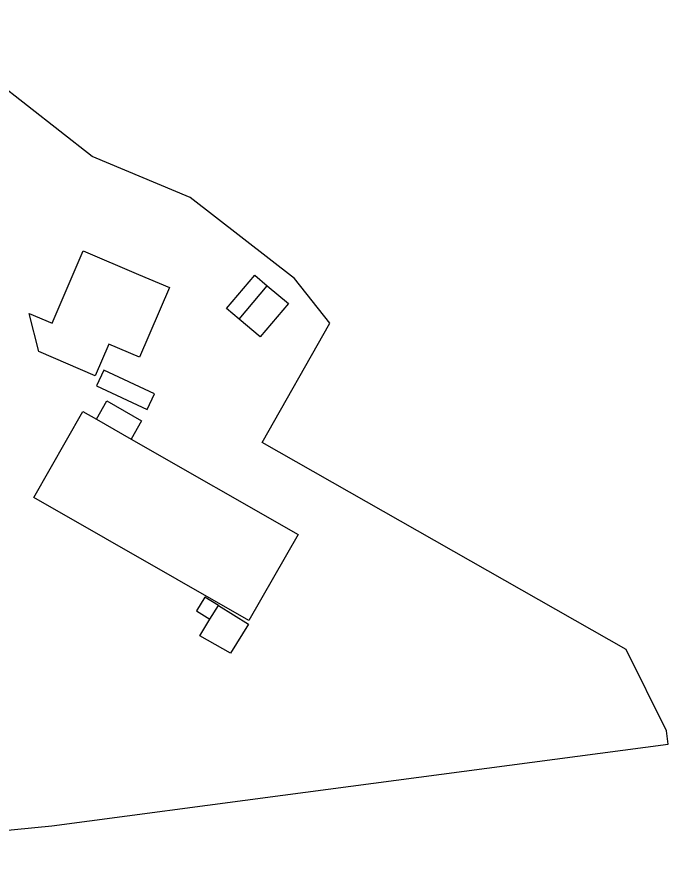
# Model space of a CAD drawing. Extents: x 124000 to 129000, y 395500 to 397503.
# Drawn here: x 125412.6 to 125490, y 396518.1 to 396618.1 of the extents above; entities that cross this region are included whole.
import ezdxf

# ---------------------------------------------------------------- set-up
doc = ezdxf.new("R2010")
doc.units = 0
for name, color, linetype in [('gg-bbg-bijgebouw', 7, 'Continuous'), ('gg-bbg-gedigitaliseerde bijgebouw', 7, 'Continuous'), ('gg-bbg-luifel en loopbrug', 7, 'Continuous'), ('gg-knt-bronhoudergrens', 7, 'Continuous')]:
    doc.layers.add(name, color=color, linetype=linetype)

msp = doc.modelspace()

# ---------------------------------------------------------------- linework, layer by layer
at = {"layer": 'gg-bbg-bijgebouw'}
msp.add_lwpolyline([(125416.765, 396581.672), (125420.446, 396590.289), (125427.033, 396587.475)], dxfattribs=at)
at = {"layer": 'gg-bbg-gedigitaliseerde bijgebouw'}
for p, q in [((125438.989, 396582.169), (125442.35, 396586.137)), ((125422.032, 396570.277), (125426.156, 396567.919)), ((125426.156, 396567.919), (125446.005, 396556.566))]:
    msp.add_line(p, q, dxfattribs=at)
for points in [[(125427.033, 396587.475), (125430.711, 396585.904), (125427.176, 396577.627), (125423.497, 396579.199)], [(125442.35, 396586.137), (125444.857, 396584.013), (125441.496, 396580.046), (125438.989, 396582.169)], [(125423.497, 396579.199), (125421.892, 396575.441), (125415.185, 396578.306), (125414.038, 396582.837), (125416.765, 396581.672)], [(125446.005, 396556.566), (125440.164, 396546.353), (125414.593, 396560.979), (125420.434, 396571.191), (125422.032, 396570.277)]]:
    msp.add_lwpolyline(points, dxfattribs=at)
at = {"layer": 'gg-bbg-luifel en loopbrug'}
msp.add_line((125435.526, 396546.496), (125436.533, 396548.124), dxfattribs=at)
for points in [[(125438.989, 396582.169), (125437.516, 396583.417), (125440.877, 396587.385), (125442.35, 396586.137)], [(125422.906, 396576.102), (125422.04, 396574.251), (125428.084, 396571.424), (125428.95, 396573.275), (125422.906, 396576.102)], [(125422.032, 396570.277), (125423.277, 396572.453), (125427.4, 396570.094), (125426.156, 396567.919)], [(125436.533, 396548.124), (125434.93, 396549.116), (125433.923, 396547.488), (125435.526, 396546.496)], [(125436.533, 396548.124), (125440.103, 396545.915), (125437.968, 396542.464), (125434.322, 396544.55), (125435.526, 396546.496)]]:
    msp.add_lwpolyline(points, dxfattribs=at)
at = {"layer": 'gg-knt-bronhoudergrens'}
for points in [[(125489.775, 396533.26), (125484.986, 396542.913), (125441.725, 396567.519), (125449.774, 396581.67), (125445.576, 396586.975), (125433.199, 396596.601), (125421.55, 396601.47), (125402.296, 396616.539), (125399.58, 396618.082)], [(125370.002, 396519.21), (125375.354, 396519.836), (125377.545, 396518.113), (125416.73, 396521.941), (125444.174, 396525.582), (125489.987, 396531.659), (125489.775, 396533.26)]]:
    msp.add_lwpolyline(points, dxfattribs=at)

doc.saveas('drawing.dxf')
